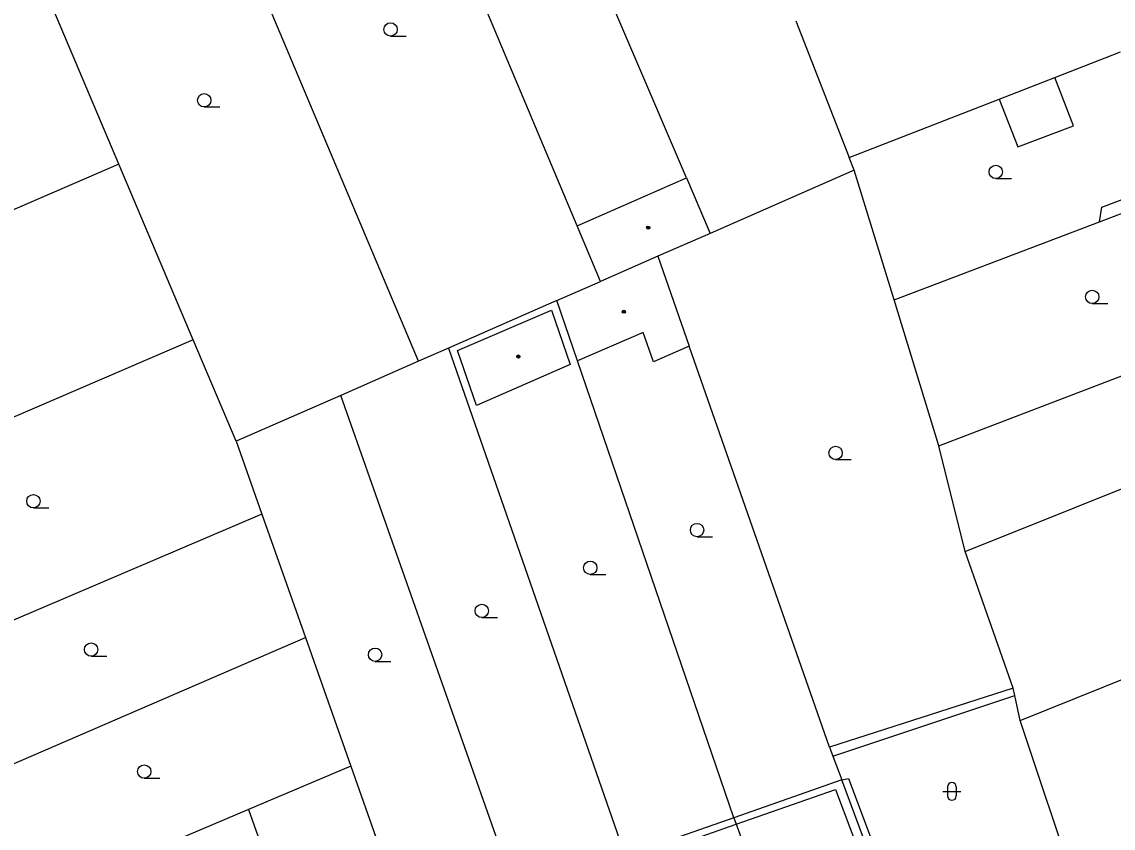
# Model space of a CAD drawing. Extents: x -596229 to -595156, y -1161237 to -1159376.
# Drawn here: x -595736.8 to -595675.5, y -1160749.9 to -1160704.6 of the extents above; entities that cross this region are included whole.
import ezdxf

# ---------------------------------------------------------------- set-up
doc = ezdxf.new("R2010")
doc.units = 0
for name, color, linetype in [('DOP - budovy nerozlisene - VP', 7, 'Continuous'), ('DOP - kresba z DSPS bez souradnic', 7, 'Continuous'), ('DOP - rozhrani ploch obecne', 7, 'Continuous'), ('Level 36', 7, 'Continuous'), ('Level 39', 7, 'Continuous')]:
    doc.layers.add(name, color=color, linetype=linetype)

msp = doc.modelspace()

# ---------------------------------------------------------------- linework, layer by layer
at = {"layer": 'DOP - budovy nerozlisene - VP'}
for points in [[(-595705.62, -1160716.07), (-595699.49, -1160713.38)], [(-595699.49, -1160713.38), (-595698.16, -1160716.49)], [(-595704.31, -1160719.19), (-595705.62, -1160716.07)], [(-595698.16, -1160716.49), (-595701.1, -1160717.78)], [(-595701.1, -1160717.78), (-595704.31, -1160719.19)], [(-595701.1, -1160717.78), (-595699.34, -1160722.82)], [(-595706.76, -1160720.26), (-595704.31, -1160719.19)], [(-595705.6, -1160723.65), (-595706.76, -1160720.26)], [(-595712.35, -1160723.07), (-595707.07, -1160720.8)], [(-595707.07, -1160720.8), (-595706.03, -1160723.85)], [(-595701.93, -1160722.05), (-595705.6, -1160723.65)], [(-595701.35, -1160723.7), (-595701.93, -1160722.05)], [(-595699.34, -1160722.82), (-595701.35, -1160723.7)], [(-595711.28, -1160726.15), (-595712.35, -1160723.07)], [(-595706.03, -1160723.85), (-595711.28, -1160726.15)]]:
    msp.add_lwpolyline(points, dxfattribs=at)
at = {"layer": 'DOP - kresba z DSPS bez souradnic'}
for points in [[(-595677.76, -1160710.45), (-595678.82, -1160707.73)], [(-595681.94, -1160708.95), (-595680.89, -1160711.64)], [(-595680.89, -1160711.64), (-595677.76, -1160710.45)], [(-595676.18, -1160715.02), (-595673.95, -1160714.17)], [(-595676.31, -1160715.85), (-595676.18, -1160715.02)], [(-595691.28, -1160745.85), (-595681.07, -1160742.44)], [(-595690.78, -1160747.17), (-595690.4, -1160747.1)], [(-595690.4, -1160747.1), (-595688.46, -1160752.29)], [(-595696.7, -1160749.67), (-595691.12, -1160747.71)], [(-595691.12, -1160747.71), (-595689.29, -1160752.59)], [(-595702.81, -1160751.82), (-595696.7, -1160749.67)]]:
    msp.add_lwpolyline(points, dxfattribs=at)
at = {"layer": 'DOP - rozhrani ploch obecne'}
for points in [[(-595699.49, -1160713.38), (-595711.71, -1160684.82)], [(-595705.62, -1160716.07), (-595717.66, -1160687.45)], [(-595714.53, -1160723.67), (-595727.9, -1160691.96)], [(-595731.35, -1160712.61), (-595738.73, -1160695.19)], [(-595693.36, -1160704.56), (-595690.36, -1160712.24)], [(-595678.82, -1160707.73), (-595675.14, -1160706.29)], [(-595681.94, -1160708.95), (-595678.82, -1160707.73)], [(-595690.36, -1160712.24), (-595681.94, -1160708.95)], [(-595690.08, -1160712.95), (-595690.36, -1160712.24)], [(-595731.35, -1160712.61), (-595737.62, -1160715.32)], [(-595727.18, -1160722.47), (-595731.35, -1160712.61)], [(-595690.08, -1160712.95), (-595698.16, -1160716.49)], [(-595687.84, -1160720.23), (-595690.08, -1160712.95)], [(-595676.31, -1160715.85), (-595673.7, -1160714.85)], [(-595687.84, -1160720.23), (-595676.31, -1160715.85)], [(-595706.76, -1160720.26), (-595712.85, -1160722.93)], [(-595685.33, -1160728.43), (-595687.84, -1160720.23)], [(-595685.33, -1160728.43), (-595667.39, -1160721.55)], [(-595727.18, -1160722.47), (-595748.93, -1160731.82)], [(-595724.77, -1160728.16), (-595727.18, -1160722.47)], [(-595712.85, -1160722.93), (-595714.53, -1160723.67)], [(-595712.85, -1160722.93), (-595702.94, -1160751.45)], [(-595691.46, -1160745.35), (-595699.34, -1160722.82)], [(-595714.53, -1160723.67), (-595718.9, -1160725.59)], [(-595696.83, -1160749.3), (-595705.6, -1160723.65)], [(-595718.9, -1160725.59), (-595724.77, -1160728.16)], [(-595709.03, -1160753.59), (-595718.9, -1160725.59)], [(-595683.85, -1160734.35), (-595665.5, -1160726.99)], [(-595724.77, -1160728.16), (-595723.33, -1160732.26)], [(-595683.85, -1160734.35), (-595685.33, -1160728.43)], [(-595723.33, -1160732.26), (-595744.95, -1160741.48)], [(-595723.33, -1160732.26), (-595720.87, -1160739.19)], [(-595681.16, -1160742.02), (-595683.85, -1160734.35)], [(-595680.77, -1160743.84), (-595665.04, -1160737.51)], [(-595742.27, -1160748.42), (-595720.87, -1160739.19)], [(-595720.87, -1160739.19), (-595718.33, -1160746.41)], [(-595681.16, -1160742.02), (-595691.46, -1160745.35)], [(-595681.07, -1160742.44), (-595681.16, -1160742.02)], [(-595680.77, -1160743.84), (-595681.07, -1160742.44)], [(-595677.6, -1160753.32), (-595680.77, -1160743.84)], [(-595691.46, -1160745.35), (-595691.28, -1160745.85)], [(-595691.28, -1160745.85), (-595690.78, -1160747.17)], [(-595718.33, -1160746.41), (-595724.08, -1160748.85)], [(-595718.33, -1160746.41), (-595715.05, -1160755.71)], [(-595690.78, -1160747.17), (-595696.83, -1160749.3)], [(-595688.82, -1160752.42), (-595690.78, -1160747.17)], [(-595724.08, -1160748.85), (-595729.53, -1160751.16)], [(-595724.08, -1160748.85), (-595720.92, -1160757.77)], [(-595696.83, -1160749.3), (-595702.94, -1160751.45)], [(-595696.83, -1160749.3), (-595696.7, -1160749.67)], [(-595696.7, -1160749.67), (-595694.88, -1160754.6)]]:
    msp.add_lwpolyline(points, dxfattribs=at)
at = {"layer": 'Level 36'}
for p, q in [((-595716.1, -1160705.415), (-595715.225, -1160705.415)), ((-595726.56, -1160709.395), (-595725.685, -1160709.395)), ((-595682.13, -1160713.415), (-595681.255, -1160713.415)), ((-595676.72, -1160720.435), (-595675.845, -1160720.435)), ((-595691.12, -1160729.195), (-595690.245, -1160729.195)), ((-595736.15, -1160731.905), (-595735.275, -1160731.905)), ((-595698.9, -1160733.525), (-595698.025, -1160733.525)), ((-595704.89, -1160735.645), (-595704.015, -1160735.645)), ((-595710.98, -1160738.065), (-595710.105, -1160738.065)), ((-595732.91, -1160740.235), (-595732.035, -1160740.235)), ((-595716.97, -1160740.525), (-595716.095, -1160740.525)), ((-595729.93, -1160747.085), (-595729.055, -1160747.085)), ((-595685.096, -1160747.826), (-595684.096, -1160747.826)), ((-595684.846, -1160747.576), (-595684.846, -1160748.076)), ((-595684.346, -1160747.576), (-595684.346, -1160748.076))]:
    msp.add_line(p, q, dxfattribs=at)
for centre in [(-595716.1, -1160705.04), (-595726.56, -1160709.02), (-595682.13, -1160713.04), (-595676.72, -1160720.06), (-595691.12, -1160728.82), (-595736.15, -1160731.53), (-595698.9, -1160733.15), (-595704.89, -1160735.27), (-595710.98, -1160737.69), (-595732.91, -1160739.86), (-595716.97, -1160740.15), (-595729.93, -1160746.71)]:
    msp.add_circle(centre, 0.375, dxfattribs=at)
for centre, start, end in [((-595684.596, -1160747.576), 0, 180), ((-595684.596, -1160748.076), 180, 0)]:
    msp.add_arc(centre, 0.25, start, end, dxfattribs=at)
at = {"layer": 'Level 39'}
for centre, radius in [((-595701.64, -1160716.17), 0.09), ((-595701.64, -1160716.17), 0.0398), ((-595703.01, -1160720.89), 0.09), ((-595703.01, -1160720.89), 0.0398), ((-595708.93, -1160723.41), 0.09), ((-595708.93, -1160723.41), 0.0398)]:
    msp.add_circle(centre, radius, dxfattribs=at)

doc.saveas('drawing.dxf')
